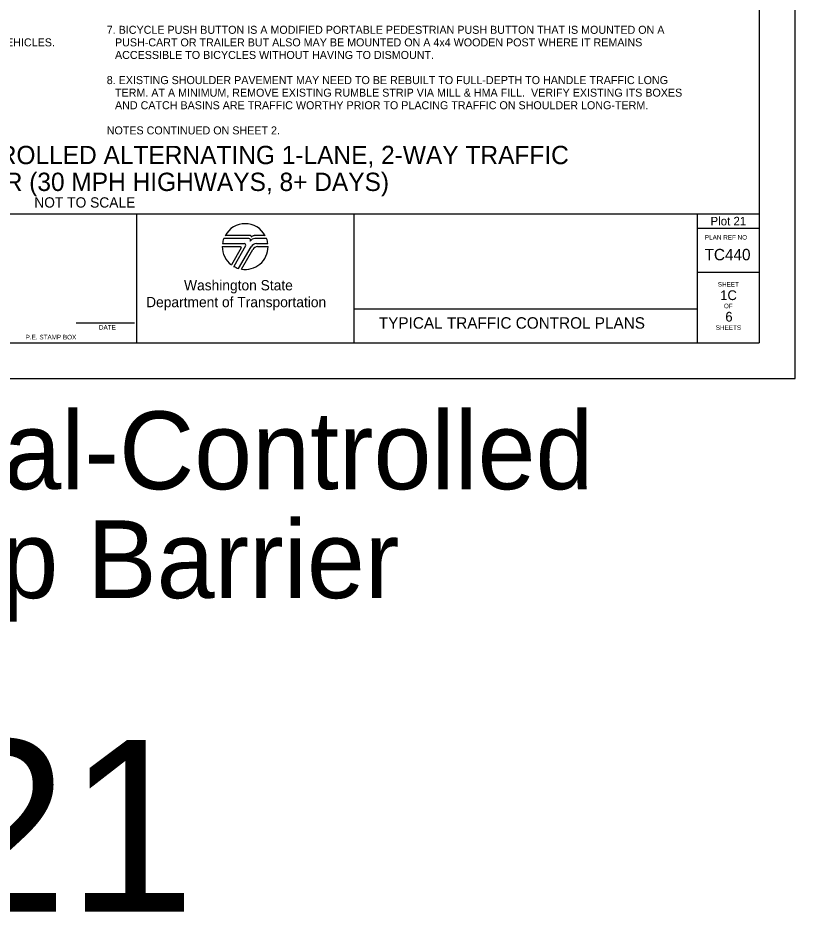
# Model space of a CAD drawing. Extents: x 99982 to 100176, y 99905 to 100011.
# Drawn here: x 100009.27 to 100016.06, y 99935.01 to 99942.84 of the extents above; entities that cross this region are included whole.
import ezdxf

# ---------------------------------------------------------------- set-up
doc = ezdxf.new("R2010")
doc.units = 0
for name, color, linetype in [('SH_DE_DetailHeading1Text', 7, 'Continuous'), ('SH_GI_GeneralNotesBodyText', 7, 'Continuous'), ('SH_GI_PlotLimits', 7, 'Continuous'), ('SH_GI_SheetBorder', 7, 'Continuous'), ('SH_GI_SheetLocationText', 7, 'Continuous'), ('SH_GI_SheetTextInCells', 7, 'Continuous'), ('SH_GI_TitleBlockText', 7, 'Continuous'), ('SH_GI_WSDOTLogo', 7, 'Continuous')]:
    doc.layers.add(name, color=color, linetype=linetype)

msp = doc.modelspace()

# ---------------------------------------------------------------- linework, layer by layer
at = {"layer": 'SH_GI_PlotLimits'}
msp.add_lwpolyline([(99999.0625, 99939.6875), (100016.0625, 99939.6875), (100016.0625, 99950.6875), (99999.0625, 99950.6875)], close=True, dxfattribs=at)
at = {"layer": 'SH_GI_SheetBorder'}
for p, q in [((100015.75, 99950.375), (100015.75, 99940)), ((100000, 99941.1259), (100015.75, 99941.1259)), ((100010.3089, 99941.1259), (100010.3089, 99940)), ((100012.2055, 99941.1259), (100012.2055, 99940)), ((100015.2079, 99941.1259), (100015.2079, 99940)), ((100015.2079, 99941.0008), (100015.75, 99941.0008)), ((100015.2079, 99940.6176), (100015.75, 99940.6176)), ((100012.2055, 99940.2955), (100015.2079, 99940.2955)), ((100009.7797, 99940.1733), (100010.2914, 99940.1733)), ((100000, 99940), (100015.75, 99940))]:
    msp.add_line(p, q, dxfattribs=at)
at = {"layer": 'SH_GI_WSDOTLogo'}
for p, q in [((100011.2894, 99940.9094), (100011.0697, 99940.9094)), ((100011.303, 99940.9354), (100011.0815, 99940.9354)), ((100011.433, 99940.9354), (100011.3351, 99940.9354)), ((100011.343, 99940.9094), (100011.3429, 99940.9094)), ((100011.4448, 99940.9094), (100011.343, 99940.9094)), ((100011.0572, 99940.84), (100011.2148, 99940.84)), ((100011.059, 99940.8661), (100011.2496, 99940.8661)), ((100011.222, 99940.8277), (100011.1364, 99940.6807)), ((100011.261, 99940.8464), (100011.1567, 99940.6672)), ((100011.1989, 99940.6487), (100011.3089, 99940.839)), ((100011.2244, 99940.6428), (100011.3242, 99940.8156)), ((100011.3558, 99940.8661), (100011.4555, 99940.8661)), ((100011.3655, 99940.8394), (100011.4572, 99940.8394))]:
    msp.add_line(p, q, dxfattribs=at)
for centre, radius, start, end in [((100011.2572, 99940.84), 0.2, 28.47865, 151.53204), ((100011.2572, 99940.84), 0.2, 159.69598, 172.50569), ((100011.2894, 99940.8946), 0.0148, 327.8418, 89.99855), ((100011.3429, 99940.861), 0.0484, 89.99529, 147.82376), ((100011.303, 99940.9263), 0.00903, 329.87418, 90.00328), ((100011.3352, 99940.9066), 0.0287, 90.00721, 148.16763), ((100011.2572, 99940.84), 0.2, 7.49431, 20.29406), ((100011.2572, 99940.84), 0.2, 179.99864, 232.84327), ((100011.2149, 99940.8318), 0.0082, 329.74356, 90), ((100011.2572, 99940.84), 0.2, 260.54554, 359.80857), ((100011.2497, 99940.853), 0.0131, 329.76834, 90), ((100011.3558, 99940.8119), 0.0542, 90, 149.99738), ((100011.3654, 99940.7918), 0.0476, 90, 150.05432), ((100011.2572, 99940.84), 0.2, 239.79292, 253.0448)]:
    msp.add_arc(centre, radius, start, end, dxfattribs=at)

# ---------------------------------------------------------------- texts
at = {"layer": 'SH_DE_DetailHeading1Text'}
for s, height, p in [('ADVANCED TEMPORARY SIGNAL-CONTROLLED ALTERNATING 1-LANE, 2-WAY TRAFFIC', 0.16, (100004.9788, 99941.5606)), ('25 WZSL + TEMP BARRIER (30 MPH HIGHWAYS, 8+ DAYS)', 0.16, (100006.57, 99941.3259)), ('NOT TO SCALE', 0.09, (100009.4141, 99941.1809))]:
    msp.add_text(s, height=height, rotation=360, dxfattribs=at).set_placement(p)
at = {"layer": 'SH_GI_GeneralNotesBodyText'}
for s, p in [('7. BICYCLE PUSH BUTTON IS A MODIFIED PORTABLE PEDESTRIAN PUSH BUTTON THAT IS MOUNTED ON A ', (100010.0475, 99942.6998)), (':  (1) DEFAULT TIMING PLAN DESIGNED ONLY FOR VEHICLES. ', (100006.7909, 99942.5899)), ('PUSH-CART OR TRAILER BUT ALSO MAY BE MOUNTED ON A 4x4 WOODEN POST WHERE IT REMAINS ', (100010.1197, 99942.5899)), ('ACCESSIBLE TO BICYCLES WITHOUT HAVING TO DISMOUNT.', (100010.1197, 99942.48)), ('8. EXISTING SHOULDER PAVEMENT MAY NEED TO BE REBUILT TO FULL-DEPTH TO HANDLE TRAFFIC LONG ', (100010.0475, 99942.2602)), ('TERM. AT A MINIMUM, REMOVE EXISTING RUMBLE STRIP VIA MILL & HMA FILL.  VERIFY EXISTING ITS BOXES ', (100010.1197, 99942.1503)), ('AND CATCH BASINS ARE TRAFFIC WORTHY PRIOR TO PLACING TRAFFIC ON SHOULDER LONG-TERM.', (100010.1197, 99942.0404)), ('NOTES CONTINUED ON SHEET 2.', (100010.0475, 99941.8206))]:
    msp.add_text(s, height=0.07, rotation=360, dxfattribs=at).set_placement(p)
at = {"layer": 'SH_GI_SheetBorder'}
msp.add_text('PLAN REF NO', height=0.040032, dxfattribs=at).set_placement((100015.2747, 99940.9008))
at = {"layer": 'SH_GI_SheetLocationText'}
for s, height, p in [('Plot 21', 0.075, (100015.3235, 99941.025)), (' Temp Signal-Controlled', 0.68, (100004.4951, 99938.7191)), ('Alt Traffic w/ Temp Barrier', 0.68, (100002.0459, 99937.7671)), ('Plot 21', 1.5, (100004.5756, 99935.0267))]:
    msp.add_text(s, height=height, dxfattribs=at).set_placement(p)
at = {"layer": 'SH_GI_SheetTextInCells'}
for s, height, p in [('Washington State', 0.090072, (100010.7229, 99940.4571)), ('SHEET', 0.04003, (100015.3877, 99940.4896)), ('Department of Transportation', 0.090072, (100010.3916, 99940.3101)), ('OF', 0.04003, (100015.4406, 99940.3008)), ('DATE', 0.04003, (100009.9794, 99940.1141)), ('SHEETS', 0.04003, (100015.3698, 99940.112)), ('P.E. STAMP BOX', 0.040032, (100009.339, 99940.0286))]:
    msp.add_text(s, height=height, dxfattribs=at).set_placement(p)
at = {"layer": 'SH_GI_TitleBlockText'}
for s, height, p in [('TC440', 0.1, (100015.2718, 99940.72)), ('1C', 0.085, (100015.4084, 99940.3723)), ('6', 0.085, (100015.4534, 99940.1843)), ('TYPICAL TRAFFIC CONTROL PLANS', 0.1, (100012.4251, 99940.1224))]:
    msp.add_text(s, height=height, dxfattribs=at).set_placement(p)

doc.saveas('drawing.dxf')
